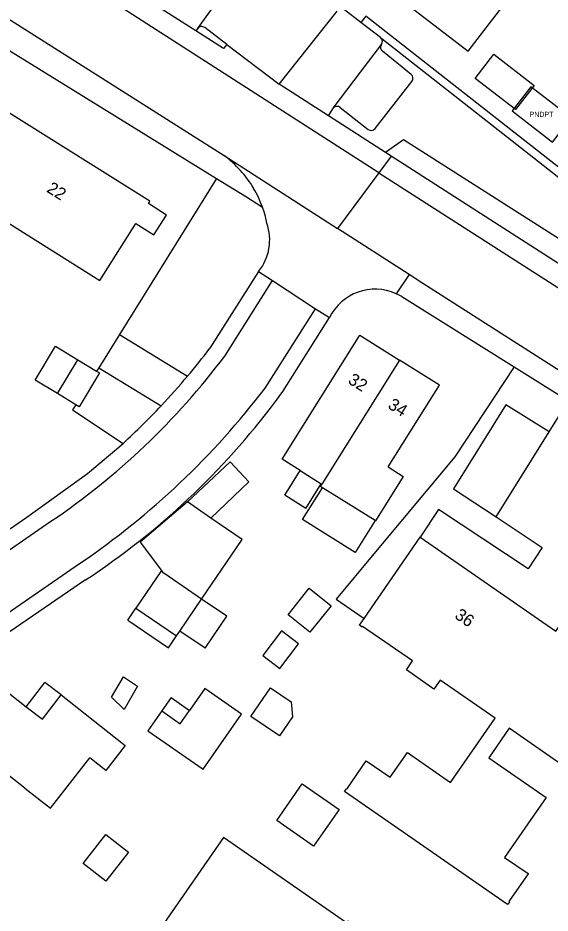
# Model space of a CAD drawing. Extents: x 194485 to 197793, y 468269 to 470822.
# Drawn here: x 195667.9 to 195720.1, y 470399.7 to 470487.5 of the extents above; entities that cross this region are included whole.
import ezdxf

# ---------------------------------------------------------------- set-up
doc = ezdxf.new("R2010")
doc.units = 0
for name, color, linetype in [('BAG plantopografie panden grensvlak pand', 7, 'Continuous'), ('BAG plantopografie panden grensvlak verbouwing pand', 7, 'Continuous'), ('BAG plantopografie panden kenmerkpunt', 7, 'Continuous'), ('BGT grensvlak begroeid terreindeel', 7, 'Continuous'), ('BGT grensvlak gebouwinstallatie plus 1', 7, 'Continuous'), ('BGT grensvlak onbegroeid terreindeel', 7, 'Continuous'), ('BGT grensvlak overig bouwwerk uitbreiding populatie', 7, 'Continuous'), ('BGT grensvlak pand op maaiveld', 7, 'Continuous'), ('BGT grensvlak pand op maaiveld LR', 7, 'Continuous'), ('BGT grensvlak vegetatieobject', 7, 'Continuous'), ('BGT grensvlak wegdeel', 7, 'Continuous'), ('BGT tekst huisnummerreeks', 7, 'Continuous')]:
    doc.layers.add(name, color=color, linetype=linetype)

msp = doc.modelspace()

# ---------------------------------------------------------------- linework, layer by layer
at = {"layer": 'BAG plantopografie panden grensvlak pand'}
msp.add_lwpolyline([(195718.245, 470480.751), (195716.417, 470478.373), (195720.381, 470475.325), (195722.209, 470477.703), (195718.245, 470480.751)], dxfattribs=at)
at = {"layer": 'BAG plantopografie panden grensvlak verbouwing pand'}
msp.add_lwpolyline([(195698.457, 470504.291), (195693.825, 470498.266), (195712.087, 470484.225), (195716.719, 470490.25)], dxfattribs=at)
at = {"layer": 'BGT grensvlak begroeid terreindeel'}
msp.add_lwpolyline([(195724.416, 470461.185), (195724.402, 470463.667), (195705.748, 470475.544), (195703.999, 470474.286)], dxfattribs=at)
at = {"layer": 'BGT grensvlak gebouwinstallatie plus 1'}
for p, q in [((195684.556, 470440.016), (195688.723, 470443.961)), ((195688.723, 470443.961), (195690.573, 470441.987)), ((195690.573, 470441.987), (195686.849, 470438.442)), ((195688.412, 470428.806), (195685.933, 470430.496)), ((195678.686, 470428.438), (195679.474, 470429.595)), ((195678.686, 470428.438), (195682.677, 470425.718)), ((195686.272, 470425.666), (195688.412, 470428.806)), ((195682.677, 470425.718), (195683.465, 470426.875)), ((195686.272, 470425.666), (195683.793, 470427.356)), ((195668.722, 470419.932), (195670.545, 470422.307)), ((195672.132, 470421.089), (195670.545, 470422.307)), ((195677.09, 470420.888), (195678.266, 470422.853)), ((195678.266, 470422.853), (195679.65, 470421.943)), ((195679.65, 470421.943), (195678.321, 470419.671)), ((195678.321, 470419.671), (195677.09, 470420.888)), ((195682.931, 470420.832), (195682.017, 470419.519)), ((195682.931, 470420.832), (195684.736, 470419.575))]:
    msp.add_line(p, q, dxfattribs=at)
for points in [[(195671.776, 470450.65), (195669.585, 470451.978), (195671.595, 470455.292), (195673.785, 470453.964)], [(195702.959, 470438.189), (195700.997, 470435.061), (195695.845, 470438.291), (195697.807, 470441.42)]]:
    msp.add_lwpolyline(points, dxfattribs=at)
at = {"layer": 'BGT grensvlak onbegroeid terreindeel'}
for p, q in [((195687.392, 470471.757), (195677.86, 470456.435)), ((195675.834, 470453.179), (195675.628, 470452.847)), ((195673.58, 470449.556), (195673.265, 470449.05)), ((195720.046, 470446.906), (195721.946, 470449.954)), ((195673.265, 470449.05), (195678.217, 470445.762)), ((195699.154, 470430.492), (195701.885, 470428.605))]:
    msp.add_line(p, q, dxfattribs=at)
for points in [[(195716.631, 470453.267), (195710.782, 470444.449), (195702.843, 470434.92), (195699.154, 470430.492)], [(195714.837, 470438.55), (195719.367, 470435.545), (195717.986, 470433.462), (195709.195, 470439.292), (195707.391, 470436.572)]]:
    msp.add_lwpolyline(points, dxfattribs=at)
at = {"layer": 'BGT grensvlak overig bouwwerk uitbreiding populatie'}
for p, q in [((195690.779, 470418.989), (195692.69, 470421.801)), ((195692.69, 470421.801), (195694.733, 470420.413)), ((195694.733, 470420.413), (195694.855, 470418.938)), ((195693.591, 470417.078), (195690.779, 470418.989)), ((195694.855, 470418.938), (195693.591, 470417.078))]:
    msp.add_line(p, q, dxfattribs=at)
for points in [[(195698.637, 470429.836), (195696.564, 470427.241), (195694.413, 470428.959), (195696.487, 470431.554), (195698.637, 470429.836)], [(195693.771, 470427.389), (195691.933, 470424.969), (195693.614, 470423.693), (195695.452, 470426.113), (195693.771, 470427.389)], [(195676.536, 470407.389), (195678.741, 470405.664), (195676.523, 470402.828), (195674.318, 470404.553), (195676.536, 470407.389)]]:
    msp.add_lwpolyline(points, dxfattribs=at)
at = {"layer": 'BGT grensvlak pand op maaiveld'}
for p, q in [((195670.658, 470475.903), (195666.812, 470478.319)), ((195671.776, 470450.65), (195673.785, 470453.964)), ((195673.785, 470453.964), (195675.628, 470452.847)), ((195673.58, 470449.556), (195671.776, 470450.65)), ((195696.155, 470439.391), (195697.673, 470441.812)), ((195697.673, 470441.812), (195697.741, 470441.77)), ((195702.959, 470438.189), (195697.807, 470441.42)), ((195686.849, 470438.442), (195684.556, 470440.016)), ((195701.885, 470428.605), (195707.391, 470436.572)), ((195682.005, 470433.307), (195679.474, 470429.595)), ((195683.793, 470427.356), (195685.933, 470430.496)), ((195679.474, 470429.595), (195683.465, 470426.875)), ((195683.465, 470426.875), (195683.793, 470427.356)), ((195686.239, 470421.734), (195684.736, 470419.575)), ((195689.85, 470419.22), (195686.239, 470421.734)), ((195682.017, 470419.519), (195680.663, 470417.574)), ((195682.017, 470419.519), (195683.822, 470418.262)), ((195683.822, 470418.262), (195684.736, 470419.575)), ((195686.08, 470413.804), (195689.85, 470419.22)), ((195680.663, 470417.574), (195686.08, 470413.804))]:
    msp.add_line(p, q, dxfattribs=at)
for points in [[(195716.756, 470478.5), (195712.799, 470481.556), (195714.633, 470483.93), (195718.59, 470480.874), (195716.756, 470478.5)], [(195665.776, 470468.129), (195675.938, 470461.747), (195679.475, 470467.343), (195681.25, 470466.221), (195682.479, 470468.165), (195680.703, 470469.287), (195680.842, 470469.507), (195670.658, 470475.903)], [(195695.602, 470443.109), (195693.829, 470444.219), (195701.45, 470456.378), (195705.368, 470453.925)], [(195704.263, 470443.45), (195709.286, 470451.472), (195705.368, 470453.925)], [(195675.628, 470452.847), (195675.911, 470452.675), (195673.902, 470449.361), (195673.58, 470449.556)], [(195704.263, 470443.45), (195705.729, 470442.531), (195702.993, 470438.168), (195702.959, 470438.189)], [(195696.155, 470439.391), (195694.086, 470440.684), (195695.602, 470443.109)], [(195697.807, 470441.42), (195697.602, 470441.549), (195697.741, 470441.77)], [(195684.556, 470440.016), (195679.902, 470436.082), (195682.005, 470433.307)], [(195685.933, 470430.496), (195689.915, 470436.338), (195686.849, 470438.442)], [(195707.391, 470436.572), (195720.701, 470427.353), (195722.46, 470429.894), (195722.068, 470430.154), (195722.242, 470430.417)], [(195717.976, 470403.564), (195717.985, 470403.558), (195716.106, 470400.834), (195716.144, 470400.806), (195715.955, 470400.531), (195699.976, 470411.623), (195700.164, 470411.894), (195700.205, 470411.866), (195702.088, 470414.636), (195704.441, 470413.011), (195706.137, 470415.44), (195710.381, 470412.491), (195714.757, 470418.809), (195709.364, 470422.548), (195708.741, 470421.653), (195706.031, 470423.539), (195706.648, 470424.423), (195701.732, 470427.816), (195701.686, 470427.753), (195701.423, 470427.937), (195701.885, 470428.605)], [(195668.583, 470411.956), (195660.994, 470417.884), (195664.915, 470422.904), (195668.722, 470419.932)], [(195668.722, 470419.932), (195670.299, 470418.701), (195672.132, 470421.089)], [(195672.132, 470421.089), (195678.44, 470416.12), (195676.538, 470413.685), (195674.959, 470414.928)], [(195740.245, 470417.924), (195732.332, 470406.486), (195732.068, 470406.667), (195732.108, 470406.725), (195727.181, 470410.148), (195726.559, 470409.274), (195723.809, 470411.151), (195724.436, 470412.055), (195716.125, 470417.829), (195714.122, 470414.935), (195719.746, 470411.042), (195717.943, 470408.437)], [(195668.583, 470411.956), (195671.09, 470409.982), (195674.959, 470414.928)], [(195696.927, 470406.252), (195693.302, 470408.776), (195695.815, 470412.386), (195699.44, 470409.862), (195696.927, 470406.252)], [(195717.943, 470408.437), (195715.667, 470405.148), (195717.976, 470403.564)], [(195689.678, 470379.298), (195694.082, 470385.642), (195692.454, 470386.772), (195694.992, 470390.428), (195699.759, 470387.12), (195697.22, 470383.463), (195695.593, 470384.593), (195691.19, 470378.25), (195691.866, 470377.781), (195692.001, 470377.892), (195705.256, 470368.675), (195711.313, 470377.042), (195711.417, 470376.967), (195718.073, 470386.524), (195700.283, 470398.897), (195700.169, 470398.733), (195688.072, 470407.113), (195682.208, 470398.681), (195682.053, 470398.789), (195675.39, 470389.208), (195689.678, 470379.298)]]:
    msp.add_lwpolyline(points, dxfattribs=at)
at = {"layer": 'BGT grensvlak pand op maaiveld LR'}
for p, q in [((195705.368, 470453.925), (195699.438, 470444.476)), ((195699.438, 470444.476), (195697.741, 470441.77)), ((195695.602, 470443.109), (195697.673, 470441.812))]:
    msp.add_line(p, q, dxfattribs=at)
msp.add_lwpolyline([(195685.933, 470430.496), (195682.215, 470433.03), (195682.005, 470433.307)], dxfattribs=at)
at = {"layer": 'BGT grensvlak vegetatieobject'}
for points in [[(195729.154, 470466.448), (195702.041, 470487.676), (195701.566, 470487.06)], [(195703.505, 470485.566), (195718.995, 470473.413), (195728.665, 470465.815), (195729.154, 470466.448)]]:
    msp.add_lwpolyline(points, dxfattribs=at)
at = {"layer": 'BGT grensvlak wegdeel'}
for p, q in [((195641.594, 470500), (195687.392, 470471.757)), ((195647.084, 470500), (195688.13, 470474.003)), ((195685.524, 470486.438), (195691.25, 470494.35)), ((195703.328, 470472.316), (195669.823, 470493.815)), ((195685.379, 470486.234), (195680.633, 470489.279)), ((195693.552, 470480.989), (195699.231, 470488.152)), ((195701.566, 470487.06), (195699.969, 470488.29)), ((195685.524, 470486.438), (195685.379, 470486.234)), ((195688.081, 470484.5), (195685.379, 470486.234)), ((195688.411, 470484.895), (195686.232, 470486.544)), ((195703.505, 470485.566), (195701.566, 470487.06)), ((195688.411, 470484.895), (195688.081, 470484.5)), ((195688.411, 470484.895), (195693.552, 470480.989)), ((195698.861, 470478.651), (195703.577, 470484.88)), ((195703.577, 470484.88), (195703.604, 470484.918)), ((195706.499, 470481.959), (195703.688, 470484.223)), ((195698.374, 470477.895), (195693.552, 470480.989)), ((195702.971, 470476.649), (195706.579, 470481.261)), ((195698.374, 470477.895), (195698.809, 470478.583)), ((195699.541, 470478.709), (195702.268, 470476.564)), ((195703.999, 470474.286), (195698.374, 470477.895)), ((195688.13, 470474.003), (195699.286, 470466.827)), ((195704.529, 470473.946), (195703.328, 470472.316)), ((195704.529, 470473.946), (195703.999, 470474.286)), ((195724.416, 470461.185), (195704.529, 470473.946)), ((195703.328, 470472.316), (195699.286, 470466.827)), ((195703.328, 470472.316), (195734.35, 470452.41)), ((195706.293, 470462.32), (195699.286, 470466.827)), ((195691.532, 470462.622), (195686.734, 470455.089)), ((195691.532, 470462.622), (195692.889, 470461.736)), ((195688.208, 470454.333), (195692.889, 470461.736)), ((195692.889, 470461.736), (195697.113, 470458.978)), ((195706.293, 470462.32), (195705.034, 470460.443)), ((195705.578, 470460.156), (195716.631, 470453.267)), ((195692.167, 470451.19), (195697.113, 470458.978)), ((195697.113, 470458.978), (195698.487, 470458.106)), ((195693.906, 470450.858), (195698.487, 470458.106)), ((195677.86, 470456.435), (195675.834, 470453.179)), ((195677.86, 470456.435), (195684.547, 470452.353)), ((195675.834, 470453.179), (195681.962, 470449.449)), ((195716.631, 470453.267), (195721.946, 470449.954)), ((195693.177, 470449.869), (195693.906, 470450.858)), ((195714.837, 470438.55), (195720.046, 470446.906)), ((195642.212, 470418.23), (195671.141, 470438.123)), ((195645.003, 470414.138), (195674.045, 470434.039)), ((195674.541, 470432.378), (195646.127, 470412.949))]:
    msp.add_line(p, q, dxfattribs=at)
for points in [[(195687.392, 470471.757), (195690.333, 470469.944), (195691.91, 470468.931)], [(195692.344, 470467.371), (195692.197, 470468.006), (195692.064, 470468.472), (195691.91, 470468.931)], [(195726.56, 470449.38), (195707.541, 470461.517), (195706.293, 470462.32)], [(195720.046, 470446.906), (195715.803, 470449.551), (195710.669, 470441.315), (195714.837, 470438.55)], [(195645.165, 470422.24), (195668.774, 470438.527), (195674.731, 470442.801), (195678.217, 470445.762)]]:
    msp.add_lwpolyline(points, dxfattribs=at)
for centre, radius, start, end in [((195685.931, 470486.14), 0.504, 53.28992, 143.73995), ((195703.179, 470485.185), 0.502, 327.90361, 49.4691), ((195703.996, 470484.613), 0.497, 147.4614, 231.7177), ((195706.184, 470481.569), 0.501, 321.98872, 51.08793), ((195699.196, 470478.341), 0.457, 137.21648, 147.97281), ((195699.232, 470478.316), 0.5, 51.78925, 137.96114), ((195702.577, 470476.958), 0.501, 231.92399, 321.86439), ((195681.64, 470465.219), 10.922, 30.5848, 53.54051), ((195681.626, 470465.219), 10.933, 19.84471, 30.54557), ((195687.597, 470465.739), 5.02, 321.62019, 18.97422), ((195702.972, 470455.881), 5.007, 65.67899, 153.60981), ((195702.957, 470455.847), 5.044, 58.68937, 65.68075), ((195632.197, 470496.441), 68.441, 319.89689, 322.82947), ((195631.31, 470497.15), 71.209, 304.01147, 323.03805), ((195631.376, 470497.081), 69.482, 316.72288, 319.92926), ((195630.515, 470498.183), 77.519, 304.16197, 322.68434), ((195634.01, 470494.236), 73.954, 303.23399, 323.13539), ((195631.178, 470497.287), 69.768, 312.3944, 316.71134)]:
    msp.add_arc(centre, radius, start, end, dxfattribs=at)

# ---------------------------------------------------------------- texts
at = {"layer": 'BAG plantopografie panden kenmerkpunt'}
msp.add_text('PNDPT', height=0.5, dxfattribs=at).set_placement((195718.136, 470477.788))
at = {"layer": 'BGT tekst huisnummerreeks'}
for s, rotation, p in [('22', 327.9, (195670.628, 470470.489)), ('32', 327.9, (195700.215, 470451.724)), ('34', 327.9, (195704.13, 470449.273)), ('36', 325.3, (195710.691, 470428.69))]:
    msp.add_text(s, height=1.2, rotation=rotation, dxfattribs=at).set_placement(p)

doc.saveas('drawing.dxf')
